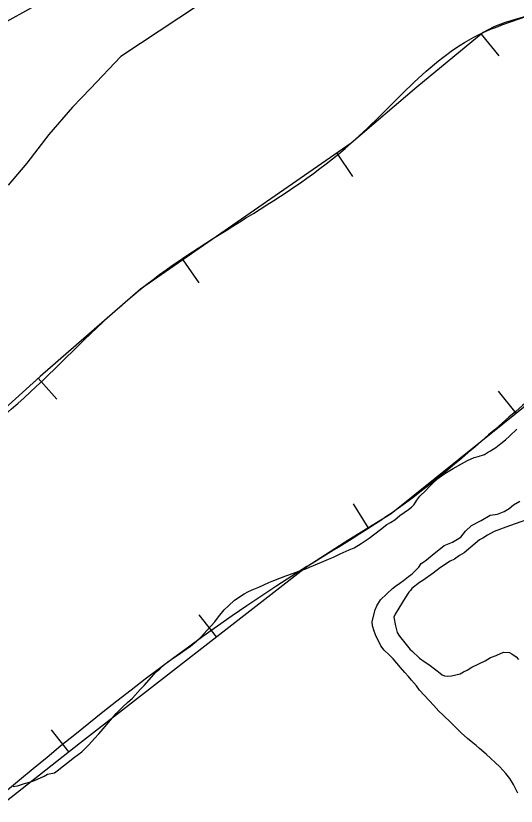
# Model space of a CAD drawing. Extents: x 3187622 to 3225504, y 800805 to 826213.
# Drawn here: x 3195483 to 3195929, y 816216 to 816920 of the extents above; entities that cross this region are included whole.
import ezdxf

# ---------------------------------------------------------------- set-up
doc = ezdxf.new("R2010")
doc.units = 0
for name, color, linetype in [('V-BORW-LINE', 7, 'Continuous'), ('V-LEVE-TOET', 7, 'Continuous'), ('V-ROAD-CNTR', 7, 'Continuous'), ('V-SITE-VEGE', 7, 'Continuous'), ('V-WETL-SWMP', 7, 'Continuous')]:
    doc.layers.add(name, color=color, linetype=linetype)

msp = doc.modelspace()

# ---------------------------------------------------------------- linework, layer by layer
at = {"layer": 'V-BORW-LINE'}
for p, q in [((3195897.35, 816903.73), (3195913.27, 816884.45)), ((3195768.88, 816797.77), (3195783.08, 816777.2)), ((3195631.93, 816702.9), (3195646.21, 816682.38)), ((3195503.22, 816597.43), (3195519.92, 816578.82)), ((3195928.48, 816566.37), (3195912.78, 816585.83)), ((3195796.92, 816464.41), (3195783.73, 816485.65)), ((3195661.93, 816367.07), (3195646.58, 816386.81)), ((3195530.46, 816264.74), (3195514.98, 816284.38))]:
    msp.add_line(p, q, dxfattribs=at)
for points in [[(3195340.18, 816114.84), (3195540.8, 816272.89), (3195742.43, 816429.66), (3195779.64, 816453.69), (3195817.31, 816477.06), (3195916.61, 816556.79), (3196015.71, 816636.79), (3196044.03, 816654.96), (3196072.23, 816673.3), (3196127.47, 816718.54), (3196182.84, 816763.66), (3196240.16, 816804.39), (3196298.35, 816843.98), (3196418.9, 816921.72)], [(3195939.79, 816920.47), (3195918.89, 816914.24), (3195908.75, 816910.49), (3195899.33, 816905.37), (3195840.15, 816856.5), (3195781.81, 816806.71), (3195687.94, 816741.87), (3195594.28, 816676.7), (3195504.85, 816598.89), (3195460.67, 816559.24)]]:
    msp.add_lwpolyline(points, dxfattribs=at)
for points in [[(3195014.15, 820127.75), (3195051.19, 820036.46), (3195079.12, 820023.13), (3195095.71, 820005.48), (3195110.87, 819937.09), (3195175.18, 819834.09), (3195197.05, 819771.03), (3195216.38, 819742.56), (3195236.04, 819732.06), (3195343.12, 819557.82), (3195386.44, 819443.91), (3195423.7, 819413.93), (3195435.21, 819377.25), (3195508.27, 819247.2), (3195522.81, 819188.06), (3195531.45, 819165.39), (3195561.32, 819136.96), (3195612.02, 819024.14), (3195671.57, 818940.87), (3195804.67, 818724.14), (3195856.56, 818587.84), (3195891.34, 818540.3), (3195946.95, 818432.98), (3195956.46, 818375.34), (3195967.94, 818321.95), (3195990.82, 818279.05), (3196012.85, 818284.02), (3196051.01, 818244.87), (3196059.66, 818210.47), (3196153.95, 818074.67), (3196181.72, 817999.75), (3196229.44, 817932.57), (3196235.77, 817878.6), (3196234, 817870.87), (3196216.51, 817843.18), (3196019.64, 817732.45), (3196013.69, 817705.61), (3195965.94, 817606.89), (3195937.72, 817579.99), (3195806.13, 817496.91), (3195442.67, 817228.37), (3195277.14, 817095.71), (3195161.32, 817066.03), (3195006.88, 816920.63), (3194988.89, 816904.25), (3194750.38, 816771.52), (3194626.73, 816626.04), (3194574.39, 816615.09), (3194537.13, 816629.54), (3194501.95, 816686.66), (3194504.96, 816727.79), (3194556.89, 816766.49), (3194645.98, 816889.8), (3194851.12, 817135.17), (3195025.56, 817293.29), (3195054.54, 817305.11), (3195088.97, 817312.31), (3195131.73, 817304.68), (3195173.61, 817273.69), (3195209.05, 817258.25), (3195260.24, 817261.31), (3195353.01, 817281.39), (3195400.75, 817303.61), (3195373.09, 817435.12), (3195339.33, 817521), (3195289.98, 817592.8), (3195254.4, 817614.07), (3195190.76, 817615.52), (3195163.19, 817607.83), (3195157.18, 817596.8), (3195038.44, 817517.79), (3194984.54, 817508.55), (3194920.16, 817535.33), (3194908.54, 817585.46), (3194818.39, 817760.02), (3194797.87, 817802.86), (3194765.35, 817861.17), (3194714.04, 817919.63), (3194687.02, 818000.29), (3194630.78, 818119.48), (3194667.35, 818141.82), (3194702.39, 818151.49), (3194837.38, 818213.06), (3194902.29, 818255.28), (3194911.56, 818327.13), (3194902.19, 818415.3), (3194985.45, 818303.67), (3195064.11, 818358.96), (3195105.49, 818400.26), (3195062.31, 818499.25), (3195048.25, 818530.37), (3195002.15, 818631.92), (3194941.61, 818693.57), (3194763.92, 818992.26), (3194734, 819033.87), (3194637.04, 819125.69), (3194584.72, 819145.81)], [(3196241.27, 817112.96), (3196187.2, 817101.14), (3196138.75, 817032.74), (3196088.43, 817012.87), (3195953, 816925.99), (3195899.33, 816905.37), (3195781.81, 816806.71), (3195594.28, 816676.7), (3195413.44, 816523.58), (3195389.29, 816511.09), (3195313.02, 816463.37), (3195245.55, 816442.85), (3195222.3, 816414.73), (3195163.29, 816387.92), (3195047.51, 816304.89), (3194935.14, 816249.6), (3194812.99, 816161.04), (3194805.91, 816145.66), (3194746.05, 816094.04), (3194647.8, 816043.7), (3194629.58, 816032.25), (3194591.91, 815986.22), (3194549.08, 815951.34), (3194395.29, 815874.38), (3194258.39, 815765.48), (3194069.15, 815636.55), (3194006.7, 815583.46), (3193831.37, 815468.22), (3193729.92, 815426.83), (3193580.77, 815328.06), (3193563.72, 815307.5), (3193551.24, 815258.96), (3193525.83, 815245.59), (3193501.57, 815240.11), (3193462.89, 815234.89), (3193427.69, 815199.97), (3193352.7, 815199.74), (3193347.08, 815190.96), (3193324.73, 815165.28), (3193207.42, 815103.3), (3193237.1, 814978.4), (3193295.13, 814940.81), (3193324.37, 814933.34), (3193440.81, 814978.41), (3193485.54, 815011.38), (3193578.25, 815059), (3193615.71, 815092.97), (3193655.97, 815109.39), (3193736.38, 815214.03), (3193778.98, 815244.75), (3193816.96, 815264.77), (3194141.69, 815425.78), (3194196.67, 815443.18), (3194301.91, 815498.91), (3194468.77, 815564.75), (3194506.33, 815578.81), (3194775.79, 815754.88), (3194894.14, 815820.02), (3195170.73, 816004.74), (3195286.56, 816071.95), (3195340.18, 816114.84), (3195742.43, 816429.66), (3195817.31, 816477.06), (3196015.71, 816636.79), (3196072.23, 816673.3), (3196182.84, 816763.66), (3196298.35, 816843.98), (3196542.12, 816994.91), (3196608.52, 817020.17), (3196642.12, 817042.71), (3196645.81, 817058.79), (3196635.5, 817099.25), (3196589.31, 817224.53), (3196534.67, 817258.79), (3196478.87, 817245.01), (3196376.28, 817177.57), (3196308.53, 817147.9), (3196241.27, 817112.96)]]:
    msp.add_spline(points, degree=3, dxfattribs=at)
at = {"layer": 'V-LEVE-TOET'}
msp.add_lwpolyline([(3195730.85, 816986.06), (3195576.68, 816883.95), (3195549.83, 816855.35), (3195533.62, 816838.83), (3195512.6, 816814.45), (3195493.05, 816788.85), (3195476.62, 816769.4)], dxfattribs=at)
at = {"layer": 'V-ROAD-CNTR'}
msp.add_lwpolyline([(3196683.52, 817771.5), (3196544.13, 817686.65), (3196338.98, 817545.04), (3196306.13, 817514.42), (3196263.49, 817452.14), (3196236.94, 817423.19), (3196219.09, 817401.5), (3196183.06, 817367.85), (3195710.19, 817058.54), (3195532.07, 816946.89), (3195437.77, 816894.32), (3195289.73, 816818.86), (3195263.1, 816805.66), (3195198.53, 816766.19), (3194987.76, 816624.29), (3194815.6, 816481.26), (3194742.09, 816414.49), (3194665.24, 816352.09), (3194525.47, 816256.95), (3193705.89, 815704.5), (3193288.16, 815419.99)], dxfattribs=at)
at = {"layer": 'V-SITE-VEGE'}
for points in [[(3195910.38, 816535.88), (3195914.85, 816539.17), (3195919.07, 816542.46), (3195923.03, 816546.28), (3195929.12, 816552.13)], [(3195481.02, 816233.8), (3195484.92, 816234.5), (3195490.93, 816236.46), (3195495.37, 816237.68), (3195499.81, 816239.15), (3195508.45, 816243.13), (3195511.59, 816244.89), (3195517.59, 816246.07), (3195520.22, 816247.84), (3195525.75, 816252.14), (3195528.39, 816254.42), (3195535.5, 816260), (3195542.08, 816264.8), (3195545.52, 816268.36), (3195548.43, 816270.91), (3195553.47, 816276.52), (3195557.18, 816280.86), (3195560.9, 816285.2), (3195572.59, 816298.98), (3195578.41, 816304.84), (3195582.64, 816308.65), (3195587.12, 816312.46), (3195594.02, 816320.37), (3195597.46, 816323.94), (3195608.33, 816335.92), (3195611.5, 816338.72), (3195615.73, 816342.53), (3195618.63, 816344.81), (3195623.63, 816348.35), (3195626.78, 816350.62), (3195634.94, 816356.17), (3195638.61, 816358.44), (3195640.99, 816360.73), (3195644.16, 816363.26), (3195648.65, 816367.58), (3195653.42, 816372.68), (3195660.32, 816380.59), (3195663.78, 816384.94), (3195668.83, 816391.07), (3195672.54, 816394.89), (3195678.08, 816399.72), (3195686.49, 816405.52), (3195689.9, 816407.27), (3195693.57, 816409.02), (3195699.59, 816411.5), (3195704.03, 816413.49), (3195708.49, 816415.48), (3195712.93, 816417.21), (3195723.65, 816421.41), (3195730.45, 816423.88), (3195735.15, 816425.6), (3195741.42, 816427.82), (3195744.57, 816429.31), (3195755.29, 816433.78), (3195761.57, 816436.25), (3195766.01, 816437.98), (3195772.04, 816440.98), (3195779.9, 816444.72), (3195784.34, 816446.45), (3195790.64, 816450.22), (3195795.12, 816453.25), (3195797.74, 816455.02), (3195807.75, 816462.87), (3195813.55, 816467.17), (3195816.7, 816468.92), (3195820.64, 816471.44), (3195825.12, 816475.25), (3195828.81, 816477.77), (3195832.75, 816480.55), (3195835.39, 816482.57), (3195837.77, 816485.12), (3195840.17, 816488.71), (3195842.85, 816492.55), (3195848.13, 816497.38), (3195850.78, 816500.44), (3195854.22, 816503.75), (3195858.98, 816508.07), (3195862.14, 816510.6), (3195865.03, 816512.63), (3195872.64, 816517.15), (3195879.99, 816521.16), (3195885.24, 816524.17), (3195891.26, 816526.91), (3195894.91, 816527.88), (3195900.39, 816529.59), (3195903.02, 816531.35), (3195905.65, 816532.86), (3195910.38, 816535.88)], [(3195938.72, 816471.5), (3195922.78, 816466.09), (3195908.93, 816460.91), (3195903.16, 816457.65), (3195898.95, 816454.88), (3195896.07, 816453.38), (3195892.12, 816450.34), (3195882.35, 816441.96), (3195878.15, 816439.45), (3195873.68, 816436.42), (3195870.01, 816434.42), (3195861.34, 816428.88), (3195854.75, 816423.81), (3195845.54, 816417.24), (3195842.65, 816415.48), (3195835.81, 816410.16), (3195834.47, 816408.37), (3195833.14, 816406.84), (3195829.68, 816401.98), (3195827.53, 816398.13), (3195820.83, 816387.36), (3195819.74, 816384.52), (3195821.15, 816376.97), (3195822.85, 816370.97), (3195824.86, 816367.82), (3195834.24, 816355.96), (3195835.77, 816354.63), (3195842.65, 816348.01), (3195847.51, 816344.54), (3195850.84, 816342.4), (3195857.25, 816337.86), (3195861.08, 816334.68), (3195862.87, 816333.34), (3195864.92, 816332.27), (3195867.26, 816332.22), (3195871.15, 816332.41), (3195878.72, 816334.33), (3195881.86, 816336.09), (3195885.01, 816337.58), (3195889.21, 816340.1), (3195901, 816345.84), (3195905.72, 816348.61), (3195910.95, 816350.58), (3195915.14, 816352.58), (3195917.75, 816353.56), (3195922.68, 816353.21), (3195924.73, 816352.13), (3195928.57, 816349.2), (3195930.6, 816347.09)]]:
    msp.add_lwpolyline(points, dxfattribs=at)
at = {"layer": 'V-WETL-SWMP'}
for points in [[(3195930.12, 816227.98), (3195926.12, 816235.58), (3195923.1, 816240.83), (3195919.3, 816245.32), (3195914.22, 816251.38), (3195901.98, 816262.52), (3195896.12, 816267.82), (3195893.05, 816270.22), (3195888.45, 816273.94), (3195885.39, 816276.59), (3195879.77, 816281.63), (3195871.11, 816290.11), (3195863.48, 816297.78), (3195859.91, 816300.96), (3195855.33, 816305.98), (3195851.27, 816310.47), (3195842.62, 816319.72), (3195839.84, 816323.41), (3195835.53, 816328.68), (3195832.73, 816331.85), (3195829.43, 816335.29), (3195825.62, 816339.77), (3195819.02, 816347.43), (3195815.46, 816351.13), (3195811.13, 816355.36), (3195808.09, 816359.06), (3195806.35, 816362.98), (3195804.1, 816367.44), (3195802.37, 816372.14), (3195800.65, 816376.85), (3195800.46, 816380.74), (3195803, 816391.07), (3195804.62, 816394.68), (3195807.84, 816400.06), (3195813.39, 816405.41), (3195818.68, 816410.23), (3195821.31, 816412.26), (3195825, 816415.04), (3195828.42, 816417.31), (3195832.9, 816420.86), (3195836.05, 816423.13), (3195842.09, 816429.17), (3195843.93, 816432.34), (3195847.41, 816434.49), (3195853.79, 816439.81), (3195864.43, 816448.33), (3195871.88, 816451.52), (3195879.33, 816455.78), (3195883.58, 816461.1), (3195888.9, 816466.42), (3195897.41, 816470.68), (3195905.49, 816475.53), (3195911.89, 816476.33), (3195917.88, 816478.72), (3195922.28, 816481.52), (3195926.27, 816484.72), (3195931.87, 816487.92)], [(3195938.72, 816471.5), (3195922.78, 816466.09), (3195908.93, 816460.91), (3195903.16, 816457.65), (3195898.95, 816454.88), (3195896.07, 816453.38), (3195892.12, 816450.34), (3195882.35, 816441.96), (3195878.15, 816439.45), (3195873.68, 816436.42), (3195870.01, 816434.42), (3195861.34, 816428.87), (3195854.75, 816423.81), (3195845.54, 816417.24), (3195842.65, 816415.48), (3195835.8, 816410.16), (3195834.47, 816408.37), (3195833.15, 816406.84), (3195829.68, 816401.98)], [(3195829.68, 816401.98), (3195827.53, 816398.13), (3195820.83, 816387.36), (3195819.74, 816384.52), (3195821.15, 816376.97), (3195822.85, 816370.97), (3195824.87, 816367.82), (3195834.24, 816355.96), (3195835.77, 816354.63), (3195842.65, 816348.01), (3195847.51, 816344.54), (3195850.84, 816342.4), (3195857.25, 816337.86), (3195861.08, 816334.68), (3195862.87, 816333.34), (3195864.92, 816332.27), (3195867.26, 816332.22), (3195871.15, 816332.41), (3195878.72, 816334.33), (3195881.86, 816336.09), (3195885.01, 816337.59), (3195889.21, 816340.1), (3195901, 816345.84), (3195905.72, 816348.61), (3195910.95, 816350.58), (3195915.14, 816352.58), (3195917.75, 816353.56), (3195922.68, 816353.21), (3195924.73, 816352.13), (3195928.57, 816349.2), (3195930.6, 816347.09)]]:
    msp.add_lwpolyline(points, dxfattribs=at)

doc.saveas('drawing.dxf')
